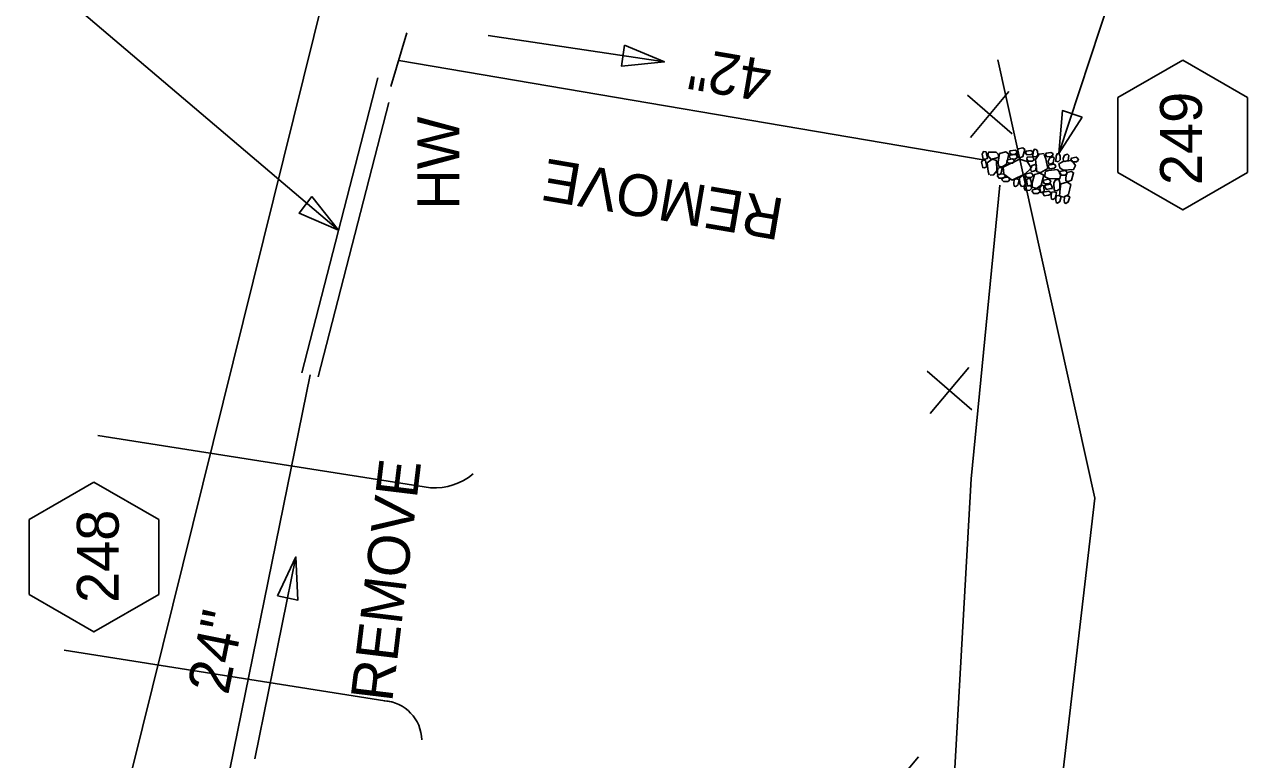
# Model space of a CAD drawing. Extents: x 2384780 to 2405432, y 547869 to 573706.
# Drawn here: x 2397769.1 to 2397915.3, y 554649.6 to 554737.6 of the extents above; entities that cross this region are included whole.
import ezdxf

# ---------------------------------------------------------------- set-up
doc = ezdxf.new("R2010")
doc.units = 0
for name, color, linetype in [('Old_Level_1', 7, 'Continuous'), ('Old_Level_5', 7, 'Continuous'), ('Prop Drainage Box Number Symbol CELL', 7, 'Continuous'), ('Prop Drainage Structure Headwall CELL', 7, 'Continuous'), ('Prop Drainage Structure Headwall Label', 7, 'Continuous'), ('Prop Drainage Structure Pipe Label', 7, 'Continuous'), ('Prop Drainage Structure Pipe RCP 24in', 7, 'Continuous'), ('Prop Drainage Structure Pipe RCP 42in', 7, 'Continuous'), ('Prop Drainage Structure Pipe Removal Label', 7, 'Continuous'), ('Prop Earthen Structure Ditch Flow Line', 7, 'Continuous'), ('Prop Earthen Structure Ditch Label', 7, 'Continuous'), ('Prop EOT', 7, 'Continuous'), ('Prop Erosion Rip Rap Class B', 7, 'Continuous'), ('Prop Erosion Rip Rap Class B Label', 7, 'Continuous')]:
    doc.layers.add(name, color=color, linetype=linetype)

msp = doc.modelspace()

# ---------------------------------------------------------------- linework, layer by layer
at = {"layer": 'Old_Level_5'}
for p, q in [((2397881.86, 554729.08), (2397887.18, 554724.47)), ((2397886.82, 554729.52), (2397882.21, 554724.03)), ((2397877.03, 554696.07), (2397882.36, 554691.46)), ((2397882, 554696.51), (2397877.39, 554691.02)), ((2397875.99, 554649.97), (2397871.38, 554644.48))]:
    msp.add_line(p, q, dxfattribs=at)
for points in [[(2397777.3, 554622.87), (2397782.04, 554648.66), (2397806.09, 554745.82)], [(2397881.24, 554584.66), (2397891.31, 554631.18), (2397897.1, 554680.89), (2397885.48, 554733.33)]]:
    msp.add_lwpolyline(points, dxfattribs=at)
at = {"layer": 'Prop Drainage Box Number Symbol CELL'}
for points in [[(2397907.59, 554733.28), (2397899.84, 554728.8), (2397899.84, 554719.85), (2397907.59, 554715.38), (2397915.34, 554719.85), (2397915.34, 554728.8)], [(2397777.43, 554682.8), (2397769.68, 554678.33), (2397769.68, 554669.38), (2397777.43, 554664.9), (2397785.18, 554669.38), (2397785.18, 554678.33)]]:
    msp.add_lwpolyline(points, close=True, dxfattribs=at)
at = {"layer": 'Prop Drainage Structure Headwall CELL'}
for p, q in [((2397812.92, 554730.12), (2397814.85, 554736.54)), ((2397813.87, 554733.26), (2397813.87, 554733.26)), ((2397813.87, 554733.26), (2397813.87, 554733.26))]:
    msp.add_line(p, q, dxfattribs=at)
at = {"layer": 'Prop Drainage Structure Pipe Label'}
for p, q in [((2397845.62, 554733.08), (2397824.55, 554736.22)), ((2397801.58, 554673.86), (2397796.68, 554649.73))]:
    msp.add_line(p, q, dxfattribs=at)
for points in [[(2397840.86, 554735.06), (2397845.62, 554733.08), (2397840.49, 554732.58)], [(2397799.36, 554669.2), (2397801.58, 554673.86), (2397801.81, 554668.71)]]:
    msp.add_lwpolyline(points, close=True, dxfattribs=at)
at = {"layer": 'Prop Drainage Structure Pipe RCP 24in'}
msp.add_line((2397793.18, 554645.94), (2397803.26, 554695.65), dxfattribs=at)
at = {"layer": 'Prop Drainage Structure Pipe RCP 42in'}
msp.add_line((2397813.87, 554733.26), (2397883.73, 554721.35), dxfattribs=at)
at = {"layer": 'Prop Earthen Structure Ditch Flow Line'}
for p, q in [((2397802.29, 554695.9), (2397811.38, 554731.17)), ((2397804.23, 554695.41), (2397812.69, 554728.23))]:
    msp.add_line(p, q, dxfattribs=at)
msp.add_lwpolyline([(2397872.03, 554598.79), (2397879.45, 554633.05), (2397882.29, 554683.22), (2397885.71, 554718.32)], dxfattribs=at)
at = {"layer": 'Prop Earthen Structure Ditch Label'}
msp.add_line((2397806.68, 554712.93), (2397769.12, 554744.88), dxfattribs=at)
msp.add_lwpolyline([(2397803.47, 554716.97), (2397806.68, 554712.93), (2397801.95, 554714.99)], close=True, dxfattribs=at)
at = {"layer": 'Prop EOT'}
for p, q in [((2397817.68, 554682.12), (2397777.9, 554688.38)), ((2397812.95, 554656.54), (2397773.86, 554662.7))]:
    msp.add_line(p, q, dxfattribs=at)
for centre, radius, start, end in [((2397818.09, 554689.37), 7.26, 266.8298, 309.8923), ((2397811.8, 554651.85), 4.83, 1.4727, 85.9139)]:
    msp.add_arc(centre, radius, start, end, dxfattribs=at)
at = {"layer": 'Prop Erosion Rip Rap Class B'}
for points in [[(2397884.08, 554722.31), (2397884.12, 554722.08), (2397884.24, 554721.51), (2397883.92, 554721.43), (2397883.73, 554721.45), (2397883.6, 554722.05), (2397883.78, 554722.36), (2397884.08, 554722.31)], [(2397885.59, 554721.69), (2397885.26, 554721.56), (2397884.64, 554721.45), (2397884.29, 554721.86), (2397884.36, 554722.26), (2397885.28, 554722.29), (2397885.54, 554722.04), (2397885.59, 554721.69)], [(2397885.55, 554720.6), (2397885.52, 554721.1), (2397885.7, 554722.1), (2397886.44, 554722.32), (2397886.8, 554722.05), (2397886.51, 554720.85), (2397886.02, 554720.53), (2397885.55, 554720.6)], [(2397887.81, 554721.63), (2397887.55, 554721.45), (2397887.07, 554721.47), (2397886.87, 554721.69), (2397886.91, 554721.91), (2397887.58, 554721.98), (2397887.74, 554721.83), (2397887.81, 554721.63)], [(2397887.79, 554722.22), (2397887.57, 554722.02), (2397887.07, 554722.01), (2397886.88, 554722.26), (2397886.96, 554722.44), (2397887.55, 554722.52), (2397887.72, 554722.43), (2397887.79, 554722.22)], [(2397887.84, 554721.65), (2397887.8, 554722.07), (2397887.91, 554722.66), (2397888.46, 554722.79), (2397888.73, 554722.58), (2397888.49, 554721.75), (2397888.12, 554721.59), (2397887.84, 554721.65)], [(2397889.7, 554722.16), (2397889.47, 554721.98), (2397888.97, 554721.97), (2397888.79, 554722.21), (2397888.86, 554722.38), (2397889.44, 554722.48), (2397889.61, 554722.37), (2397889.7, 554722.16)], [(2397889.84, 554721.36), (2397889.61, 554721.2), (2397889.13, 554721.21), (2397888.94, 554721.44), (2397888.98, 554721.66), (2397889.6, 554721.71), (2397889.76, 554721.56), (2397889.84, 554721.36)], [(2397890.07, 554722.61), (2397890.21, 554722.39), (2397890.25, 554721.96), (2397890.01, 554721.7), (2397889.69, 554721.76), (2397889.72, 554722.36), (2397889.88, 554722.64), (2397890.07, 554722.61)], [(2397891.03, 554722.01), (2397891.21, 554721.5), (2397891.45, 554720.34), (2397890.64, 554719.84), (2397890.16, 554719.93), (2397890, 554721.4), (2397890.41, 554722.04), (2397891.04, 554722.13)], [(2397892.1, 554721.94), (2397891.88, 554721.74), (2397891.38, 554721.73), (2397891.19, 554721.97), (2397891.26, 554722.15), (2397891.84, 554722.25), (2397892.01, 554722.15), (2397892.1, 554721.94)], [(2397891.57, 554720.9), (2397891.51, 554721.22), (2397891.69, 554721.6), (2397892.06, 554721.73), (2397892.22, 554721.59), (2397892.11, 554720.99), (2397891.75, 554720.86), (2397891.57, 554720.9)], [(2397892.76, 554722.12), (2397892.93, 554721.82), (2397892.93, 554721.38), (2397892.7, 554721.14), (2397892.41, 554721.19), (2397892.44, 554721.8), (2397892.56, 554722.08), (2397892.76, 554722.12)], [(2397893.33, 554721.21), (2397893.28, 554721.52), (2397893.46, 554721.91), (2397893.83, 554722.02), (2397893.99, 554721.87), (2397893.88, 554721.28), (2397893.51, 554721.17), (2397893.33, 554721.21)], [(2397895.13, 554721.34), (2397894.91, 554721.14), (2397894.41, 554721.13), (2397894.22, 554721.38), (2397894.29, 554721.56), (2397894.87, 554721.66), (2397895.04, 554721.54), (2397895.13, 554721.34)], [(2397884.02, 554721.29), (2397884.05, 554721.07), (2397884.19, 554720.54), (2397883.86, 554720.41), (2397883.68, 554720.44), (2397883.52, 554721.09), (2397883.73, 554721.35), (2397884.02, 554721.29)], [(2397884.44, 554719.55), (2397884.34, 554719.98), (2397884.21, 554721), (2397884.79, 554721.43), (2397885.31, 554721.29), (2397885.38, 554720.06), (2397884.98, 554719.55), (2397884.56, 554719.52)], [(2397885.39, 554719.71), (2397885.43, 554719.93), (2397885.5, 554720.38), (2397885.82, 554720.44), (2397886.01, 554720.4), (2397885.9, 554719.81), (2397885.63, 554719.56), (2397885.39, 554719.71)], [(2397889.38, 554720.29), (2397888.77, 554719.69), (2397887.2, 554718.93), (2397886.22, 554719.64), (2397886.13, 554720.47), (2397888.06, 554721.45), (2397888.99, 554721.16), (2397889.52, 554720.37)], [(2397887.46, 554721.15), (2397887.24, 554720.97), (2397886.74, 554720.95), (2397886.55, 554721.2), (2397886.63, 554721.37), (2397887.22, 554721.47), (2397887.39, 554721.36), (2397887.46, 554721.15)], [(2397889.46, 554719.99), (2397889.39, 554720.31), (2397889.58, 554720.7), (2397889.95, 554720.82), (2397890.11, 554720.68), (2397890, 554720.09), (2397889.64, 554719.95), (2397889.46, 554719.99)], [(2397891.13, 554719.98), (2397891.56, 554720.09), (2397892.61, 554720.2), (2397893, 554719.64), (2397892.9, 554719.12), (2397891.68, 554719.08), (2397891.11, 554719.34), (2397891.14, 554719.87)], [(2397892.42, 554720.51), (2397892.22, 554720.36), (2397891.66, 554720.3), (2397891.49, 554720.56), (2397891.56, 554720.74), (2397892.18, 554720.85), (2397892.36, 554720.75), (2397892.42, 554720.51)], [(2397892.85, 554720.92), (2397893.3, 554721.15), (2397894.32, 554721.27), (2397894.76, 554720.7), (2397894.54, 554720.21), (2397893.31, 554720.11), (2397892.91, 554720.39), (2397892.78, 554720.94)], [(2397893.77, 554719.73), (2397893.54, 554719.54), (2397893.03, 554719.51), (2397892.86, 554719.77), (2397892.89, 554719.95), (2397893.53, 554720.07), (2397893.73, 554719.92), (2397893.77, 554719.73)], [(2397886.36, 554719.36), (2397886.14, 554719.18), (2397885.64, 554719.15), (2397885.46, 554719.42), (2397885.5, 554719.6), (2397886.12, 554719.7), (2397886.32, 554719.56), (2397886.36, 554719.36)], [(2397886.93, 554718.93), (2397886.67, 554718.77), (2397886.17, 554718.75), (2397885.98, 554718.98), (2397886.03, 554719.2), (2397886.68, 554719.27), (2397886.86, 554719.13), (2397886.93, 554718.93)], [(2397887.43, 554718.23), (2397887.4, 554718.54), (2397887.45, 554719.02), (2397887.8, 554719.07), (2397888.05, 554718.95), (2397887.86, 554718.34), (2397887.6, 554718.16), (2397887.43, 554718.23)], [(2397888.3, 554718.18), (2397888.13, 554718.5), (2397888.06, 554719.21), (2397888.42, 554719.48), (2397888.71, 554719.42), (2397888.87, 554718.56), (2397888.61, 554718.21), (2397888.3, 554718.18)], [(2397889.68, 554719.44), (2397889.47, 554719.25), (2397888.96, 554719.26), (2397888.78, 554719.48), (2397888.82, 554719.7), (2397889.44, 554719.79), (2397889.64, 554719.64), (2397889.68, 554719.44)], [(2397889.36, 554719.13), (2397889.43, 554718.9), (2397889.54, 554718.38), (2397889.18, 554718.25), (2397889.02, 554718.28), (2397888.91, 554718.92), (2397889.04, 554719.08), (2397889.36, 554719.13)], [(2397889.59, 554718.08), (2397889.58, 554718.61), (2397889.86, 554719.59), (2397890.51, 554719.78), (2397890.99, 554719.51), (2397890.68, 554718.35), (2397890.09, 554717.92), (2397889.59, 554718.08)], [(2397891.84, 554718.7), (2397891.58, 554718.51), (2397891.08, 554718.5), (2397890.9, 554718.77), (2397890.97, 554718.94), (2397891.56, 554719.03), (2397891.76, 554718.91), (2397891.84, 554718.7)], [(2397892.78, 554719), (2397892.89, 554718.63), (2397892.88, 554717.9), (2397892.53, 554717.67), (2397892.24, 554717.73), (2397892.17, 554718.57), (2397892.34, 554718.92), (2397892.78, 554719)], [(2397892.87, 554717), (2397892.88, 554717.52), (2397893.03, 554718.49), (2397893.79, 554718.7), (2397894.22, 554718.4), (2397893.93, 554717.23), (2397893.38, 554716.91), (2397892.87, 554717)], [(2397893.61, 554718.85), (2397893.61, 554719.22), (2397893.73, 554719.85), (2397894.28, 554719.95), (2397894.55, 554719.82), (2397894.28, 554718.92), (2397893.94, 554718.75), (2397893.61, 554718.85)], [(2397889.53, 554717.92), (2397889.32, 554717.74), (2397888.81, 554717.71), (2397888.64, 554717.98), (2397888.68, 554718.16), (2397889.3, 554718.28), (2397889.5, 554718.12), (2397889.53, 554717.92)], [(2397890.5, 554717.53), (2397890.28, 554717.35), (2397889.78, 554717.32), (2397889.6, 554717.59), (2397889.64, 554717.77), (2397890.27, 554717.89), (2397890.46, 554717.73), (2397890.5, 554717.53)], [(2397890.97, 554718.34), (2397891, 554718.12), (2397891.01, 554717.62), (2397890.76, 554717.44), (2397890.61, 554717.46), (2397890.48, 554717.99), (2397890.65, 554718.26), (2397890.85, 554718.33)], [(2397891.85, 554717.26), (2397891.55, 554717.12), (2397891.04, 554717.07), (2397890.9, 554717.32), (2397890.94, 554717.5), (2397891.58, 554717.62), (2397891.77, 554717.47), (2397891.85, 554717.26)], [(2397892.01, 554717.95), (2397891.81, 554717.92), (2397891.29, 554717.81), (2397891.12, 554718.15), (2397891.16, 554718.33), (2397891.83, 554718.44), (2397891.95, 554718.2), (2397892.01, 554717.95)], [(2397891.91, 554716.67), (2397891.87, 554716.99), (2397891.92, 554717.48), (2397892.27, 554717.52), (2397892.51, 554717.4), (2397892.33, 554716.79), (2397892.07, 554716.61), (2397891.91, 554716.67)], [(2397892.44, 554716.24), (2397892.42, 554716.56), (2397892.47, 554717.04), (2397892.82, 554717.09), (2397893.06, 554716.97), (2397892.88, 554716.36), (2397892.62, 554716.18), (2397892.44, 554716.24)], [(2397893.46, 554716.2), (2397893.43, 554716.52), (2397893.48, 554717), (2397893.83, 554717.05), (2397894.08, 554716.93), (2397893.89, 554716.32), (2397893.63, 554716.14), (2397893.46, 554716.2)]]:
    msp.add_lwpolyline(points, dxfattribs=at)
at = {"layer": 'Prop Erosion Rip Rap Class B Label'}
msp.add_line((2397892.76, 554722.12), (2397905.19, 554759.85), dxfattribs=at)
msp.add_lwpolyline([(2397895.57, 554726.45), (2397892.76, 554722.12), (2397893.2, 554727.26)], close=True, dxfattribs=at)

# ---------------------------------------------------------------- texts
at = {"layer": 'Old_Level_1'}
msp.add_text('REMOVE', height=5, rotation=170.3283, dxfattribs=at).set_placement((2397860.13, 554716.66))
at = {"layer": 'Prop Drainage Box Number Symbol CELL'}
for s, p in [('249', (2397909.88, 554718.34)), ('248', (2397780.39, 554668.36))]:
    msp.add_text(s, height=5, rotation=90, dxfattribs=at).set_placement(p)
at = {"layer": 'Prop Drainage Structure Headwall Label'}
msp.add_text('HW', height=5, rotation=90, dxfattribs=at).set_placement((2397821.1, 554715.4))
at = {"layer": 'Prop Drainage Structure Pipe Label'}
for s, rotation, p in [('42"', 170.3283, (2397858.71, 554733.17)), ('24"', 78.5392, (2397793.46, 554657.24))]:
    msp.add_text(s, height=5, rotation=rotation, dxfattribs=at).set_placement(p)
at = {"layer": 'Prop Drainage Structure Pipe Removal Label'}
msp.add_text('REMOVE', height=5, rotation=83.0874, dxfattribs=at).set_placement((2397813.07, 554656.42))

doc.saveas('drawing.dxf')
